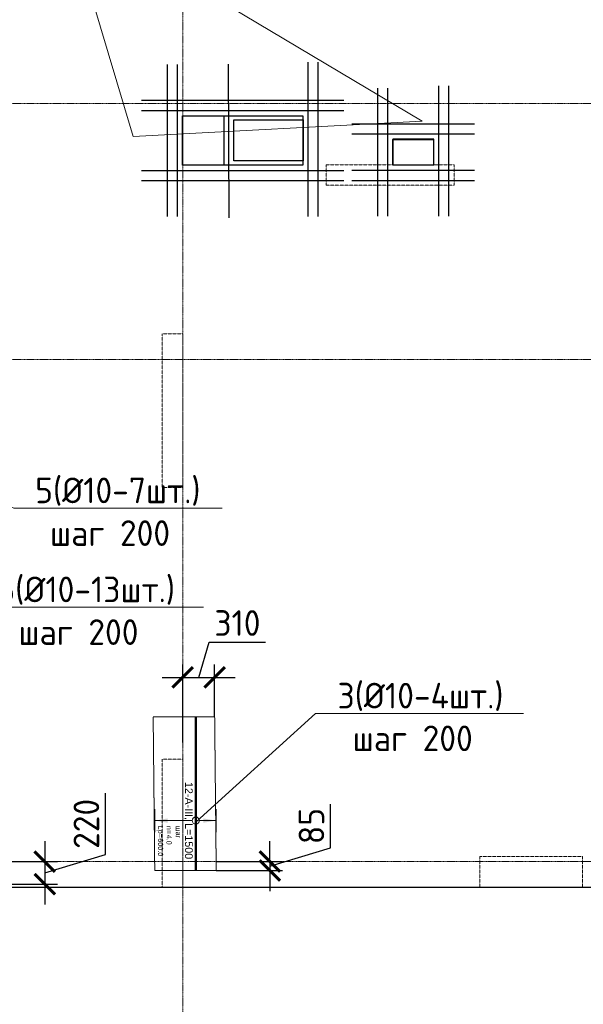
# Model space of a CAD drawing. Header units: millimetres. Extents: x -42044588 to 856694, y -806701 to 941911.
# Tile 992 of 1056: x -73230 to -67729, y -92117 to -82508. Entities that reach past the tile are written whole.
import ezdxf
from ezdxf import colors
from ezdxf.entities.mleader import LeaderData, LeaderLine
from ezdxf.enums import TextEntityAlignment as Align
from ezdxf.math import Vec2, Vec3

# ---------------------------------------------------------------- set-up
doc = ezdxf.new("R2010")
doc.units = ezdxf.units.MM
doc.set_wipeout_variables(frame=1)
for name, pattern in [('01 Штриховая _4 мм_', [6, 3.5, -2.5]), ('______5', [1100, 800, -100, 100, -100]), ('DASHED', [7, 5, -2, 0]), ('GOST2.303 4', [7, 5, -2, 0]), ('осевая', [50.8, 31.75, -6.35, 6.35, -6.35])]:
    doc.linetypes.add(name, pattern=pattern)
for name, color, linetype, lineweight in [('_0.25', 114, 'Continuous', 25), ('_0.5', 94, 'Continuous', 50), ('АрмСтер', 2, 'Continuous', 50), ('контур распр. стерхней', 2, 'GOST2.303 4', 20), ('Оси', 40, '______5', 18), ('Перекрытие ж_бетон', 1, 'Continuous', 30), ('подоснова', 151, 'Continuous', 5), ('РАЗМЕРЫ', 1, 'Continuous', 9)]:
    doc.layers.add(name, color=color, linetype=linetype, lineweight=lineweight)
doc.layers.add('АрмСтер_атрибуты', color=2, linetype='Continuous', lineweight=0, plot=False)
doc.layers.add('Колонна_ бетон', color=7, linetype='Continuous', lineweight=50, true_color=0xb4b496)
doc.styles.add('GOST-2.304_Type-B', font='GOST_Common.ttf')
doc.styles.get("Standard").update_dxf_attribs({"font": 'arial.ttf'})
doc.styles.add('Аннотативный', font='arial.ttf')
doc.styles.add('ГОСТ', font='GOST_Common.ttf')
doc.dimstyles.new('СПДС', dxfattribs={"dimscale": 100, "dimtxt": 2.5, "dimasz": 2, "dimexe": 1.25, "dimexo": 0, "dimtad": 1, "dimdec": 0, "dimrnd": 5, "dimtxsty": 'GOST-2.304_Type-B', "dimblk": 'ARCHTICK', "dimcen": 2.5, "dimdle": 2, "dimclrd": 1, "dimclre": 1, "dimclrt": 1, "dimadec": 0, "dimazin": 2, "dimtfac": 0.75, "dimtdec": 0, "dimtmove": 1, "dimatfit": 3, "dimfxl": 0, "dimtolj": 1, "dimarcsym": 0})

# ---------------------------------------------------------------- blocks, each defined once
blk = doc.blocks.new('оси2')
at = {"layer": 'Оси', "color": 16, "linetype": 'осевая', "lineweight": 0, "ltscale": 0.25, "transparency": 33554687}
for p, q in [((1010745.5, 3375.3), (1010745.5, -19317.6)), ((979200, -7292.9), (1032582.1, -7292.9)), ((979200, -9792.9), (1032582.1, -9792.9)), ((979200, -14692.9), (1032582.1, -14692.9))]:
    blk.add_line(p, q, dxfattribs=at)
blk = doc.blocks.new('подложка стн 1-го этажа')
at = {"layer": 'Колонна_ бетон', "color": 252, "linetype": 'DASHED', "lineweight": 0, "ltscale": 0.5, "true_color": 0x939598, "transparency": 33554687}
for p, q in [((36543.4, 16511.8, -200), (36543.4, 16311.8, -200)), ((36543.4, 16511.8, -200), (36543.4, 16511.8, -200)), ((36543.4, 16511.8, -200), (37793.4, 16511.8, -200)), ((37793.4, 16511.8, -200), (37793.4, 16311.8, -200)), ((37793.4, 16511.8, -200), (37793.4, 16511.8, -200)), ((36543.4, 16311.8, -200), (36543.4, 16311.8, -200)), ((36543.4, 16311.8, -200), (37793.4, 16311.8, -200)), ((37793.4, 16311.8, -200), (37793.4, 16311.8, -200)), ((35143.8, 14861.8, -200), (34943.8, 14861.8, -200)), ((34943.8, 13361.8, -200), (34943.8, 14861.8, -200)), ((34943.8, 14861.8, -200), (34943.8, 14861.8, -200)), ((35143.8, 14861.8, -200), (35143.8, 14861.8, -200)), ((35143.8, 14861.8, -200), (35143.8, 13361.8, -200)), ((34943.8, 13361.8, -200), (34943.8, 13361.8, -200)), ((35143.8, 13361.8, -200), (34943.8, 13361.8, -200)), ((35143.8, 13361.8, -200), (35143.8, 13361.8, -200)), ((35143.8, 10711.8, -200), (34943.8, 10711.8, -200)), ((34943.8, 10711.8, -200), (34943.8, 9461.8, -200)), ((35143.8, 10711.8, -200), (35143.8, 9461.8, -200)), ((38043.8, 9761.8, -200), (39043.8, 9761.8, -200)), ((38043.8, 9461.8, -200), (38043.8, 9761.8, -200)), ((39043.8, 9461.8, -200), (39043.8, 9761.8, -200)), ((35143.8, 9461.8, -200), (34943.8, 9461.8, -200)), ((38043.8, 9461.8, -200), (39043.8, 9461.8, -200))]:
    blk.add_line(p, q, dxfattribs=at)
blk = doc.blocks.new('_None')
blk = doc.blocks.new('*U2306')
at = {"layer": 'РАЗМЕРЫ'}
for p, q in [((112.5, 200), (-112.5, 200)), ((112.5, -400), (-112.5, -400))]:
    blk.add_line(p, q, dxfattribs=at)
at = {"layer": 'РАЗМЕРЫ', "ltscale": 15}
blk.add_line((0, -400), (0, 200), dxfattribs=at)
at = {"layer": 'РАЗМЕРЫ'}
for points in [[(0, 200), (20.9, 74.8), (-20.9, 74.8)], [(0, -400), (20.9, -274.8), (-20.9, -274.8)]]:
    blk.add_solid(points, dxfattribs=at)
at = {"layer": 'АрмСтер_атрибуты', "color": 215, "ltscale": 15, "style": 'Аннотативный'}
for s, p in [('шаг', (51.4, -194.2)), ('n=', (51.4, -285.1)), ('Lр=', (50.2, -367.8))]:
    blk.add_text(s, height=50, dxfattribs=at).set_placement(p)
at = {"layer": 'АрмСтер_атрибуты', "style": 'Аннотативный', "flags": 8}
blk.add_attdef('ПОЗ', (110, 29.6), '', height=75, dxfattribs=at)
at = {"layer": 'АрмСтер_атрибуты', "color": 215, "style": 'Аннотативный'}
for tag, p, flags in [('ШАГ', (190.9, -194.2), 10), ('КОЛ', (138, -285.1), 8), ('ШИРИНА', (172.9, -367.8), 8)]:
    blk.add_attdef(tag, p, '', height=50, dxfattribs=dict(at, flags=flags))
at = {"layer": 'АрмСтер_атрибуты', "flags": 9}
for tag, p in [('МАССА', (-1033.5, -1010.5)), ('ОБОЗНАЧЕНИЕ', (-1033.5, -1124.4))]:
    blk.add_attdef(tag, p, '', height=75, dxfattribs=at)
at = {"linetype": 'Continuous', "lineweight": 0}
blk.add_wipeout([(35, 0), (28.3, 20.6), (10.8, 33.3), (-10.8, 33.3), (-28.3, 20.6), (-35, 0), (-28.3, -20.6), (-10.8, -33.3), (10.8, -33.3), (28.3, -20.6)], dxfattribs=at)
at = {"color": 0, "linetype": 'ByBlock', "lineweight": -2, "ltscale": 100}
blk.add_line((-1012.5, 0), (487.5, 0), dxfattribs=at)
at = {"layer": 'РАЗМЕРЫ'}
blk.add_circle((0, 0), 35, dxfattribs=at)
at = {"layer": 'АрмСтер_атрибуты', "style": 'Аннотативный', "flags": 8}
blk.add_attdef('НАИМЕНОВАНИЕ', text='', height=75, dxfattribs=at).set_placement((0, -29.3), align=Align.TOP_CENTER)
blk = doc.blocks.new('_ArchTick')
at = {"color": 0, "linetype": 'ByBlock', "const_width": 0.15}
blk.add_lwpolyline([(-0.5, -0.5), (0.5, 0.5)], dxfattribs=at)
blk = doc.blocks.new('*D2614')
at = {"color": 1, "lineweight": -2, "transparency": 16777216}
for p, q in [((-71483, -88927.4), (-71379.9, -88583.7)), ((-71379.9, -88583.7), (-70829.9, -88583.7)), ((-71638.9, -89561.7), (-71638.9, -88802.4)), ((-71327.1, -89311.7), (-71327.1, -88802.4)), ((-71838.9, -88927.4), (-71127.1, -88927.4))]:
    blk.add_line(p, q, dxfattribs=at)
at = {"layer": 'DEFPOINTS', "color": 0, "transparency": 16777216}
for p in [(-71327.1, -88927.4), (-71327.1, -89311.7, 360), (-71638.9, -89561.7, 360)]:
    blk.add_point(p, dxfattribs=at)
at = {"color": 1, "lineweight": -2, "transparency": 16777216, "xscale": 200, "yscale": 200, "zscale": 200, "rotation": 180}
blk.add_blockref('_ArchTick', (-71638.9, -88927.4), dxfattribs=at)
at = {"color": 1, "lineweight": -2, "transparency": 16777216, "xscale": 200, "yscale": 200, "zscale": 200}
blk.add_blockref('_ArchTick', (-71327.1, -88927.4), dxfattribs=at)
at = {"color": 1, "lineweight": 0, "transparency": 16777216, "insert": (-71104.9, -88396.2), "char_height": 250, "attachment_point": 5, "style": 'GOST-2.304_Type-B'}
blk.add_mtext('\\A1;310', dxfattribs=at)
blk = doc.blocks.new('*D2615')
at = {"color": 1, "lineweight": -2, "transparency": 16777216}
for p, q in [((-70195.1, -90590.3), (-70195.1, -90165.3)), ((-70788.9, -90724.8), (-70788.9, -90524.8)), ((-70788.9, -90768.4), (-70195.1, -90590.3)), ((-71315.2, -90724.8), (-70663.9, -90724.8)), ((-70788.9, -90724.8), (-70788.9, -90811.9)), ((-70788.9, -90724.8), (-70788.9, -90811.9)), ((-71311.8, -90811.9), (-70663.9, -90811.9)), ((-70788.9, -90811.9), (-70788.9, -91011.9))]:
    blk.add_line(p, q, dxfattribs=at)
at = {"layer": 'DEFPOINTS', "color": 0, "transparency": 16777216}
for p in [(-71315.2, -90724.8, 360), (-71311.8, -90811.9, 360), (-70788.9, -90811.9)]:
    blk.add_point(p, dxfattribs=at)
at = {"color": 1, "lineweight": -2, "transparency": 16777216, "xscale": 200, "yscale": 200, "zscale": 200}
for p, rotation in [((-70788.9, -90724.8), 270), ((-70788.9, -90811.9), 90)]:
    blk.add_blockref('_ArchTick', p, dxfattribs=dict(at, rotation=rotation))
at = {"color": 1, "lineweight": 0, "transparency": 16777216, "insert": (-70382.6, -90377.8), "char_height": 250, "attachment_point": 5, "rotation": 90, "style": 'GOST-2.304_Type-B'}
blk.add_mtext('\\A1;85', dxfattribs=at)
blk = doc.blocks.new('*D2616')
at = {"color": 1, "lineweight": -2, "transparency": 16777216}
for p, q in [((-72391.4, -90656.7), (-72391.4, -90056.7)), ((-72985.2, -90524.8), (-72985.2, -91144.8)), ((-72985.2, -90834.8), (-72391.4, -90656.7)), ((-73479.7, -90724.8), (-72860.2, -90724.8)), ((-73479.7, -90944.8), (-72860.2, -90944.8))]:
    blk.add_line(p, q, dxfattribs=at)
at = {"layer": 'DEFPOINTS', "color": 0, "transparency": 16777216}
for p in [(-73479.7, -90724.8), (-73479.7, -90944.8), (-72985.2, -90944.8)]:
    blk.add_point(p, dxfattribs=at)
at = {"color": 1, "lineweight": -2, "transparency": 16777216, "xscale": 200, "yscale": 200, "zscale": 200}
for p, rotation in [((-72985.2, -90724.8), 90), ((-72985.2, -90944.8), 270)]:
    blk.add_blockref('_ArchTick', p, dxfattribs=dict(at, rotation=rotation))
at = {"color": 1, "lineweight": 0, "transparency": 16777216, "insert": (-72578.9, -90356.7), "char_height": 250, "attachment_point": 5, "rotation": 90, "style": 'GOST-2.304_Type-B'}
blk.add_mtext('\\A1;220', dxfattribs=at)
blk = doc.blocks.new('*U4606')
at = {"layer": '_0.25', "ltscale": 100}
blk.add_lwpolyline([(0, 482.3), (1176.1, 482.3), (1176.1, 0), (0, 0)], close=True, dxfattribs=at)
at = {"layer": '_0.5', "color": 7, "lineweight": 30, "ltscale": 100}
for p, q in [((-150, 982.3), (-150, -500)), ((-50, 982.3), (-50, -500)), ((1226.1, -500), (1226.1, 1006.9)), ((1326.1, -500), (1326.1, 1006.9)), ((1576.1, 632.3), (-400, 632.3)), ((1576.1, 532.3), (-400, 532.3)), ((-400, -50), (1576.1, -50)), ((-400, -150), (1576.1, -150))]:
    blk.add_line(p, q, dxfattribs=at)
blk = doc.blocks.new('*U4586')
at = {"layer": '_0.25', "ltscale": 100}
blk.add_lwpolyline([(0, 249.7), (399, 249.7), (399, 0), (0, 0)], close=True, dxfattribs=at)
at = {"layer": '_0.5', "color": 7, "lineweight": 30, "ltscale": 100}
for p, q in [((449, -500), (449, 774.3)), ((549, -500), (549, 774.3)), ((-150, 749.7), (-150, -500)), ((-50, 749.7), (-50, -500)), ((799, 399.7), (-400, 399.7)), ((799, 299.7), (-400, 299.7)), ((-400, -50), (799, -50)), ((-400, -150), (799, -150))]:
    blk.add_line(p, q, dxfattribs=at)
blk = doc.blocks.new('блочина')
at = {"layer": 'Перекрытие ж_бетон', "color": 4}
for points in [[(131112.8, 58157.7), (131112.8, 57677.7), (130712.8, 57677.6), (130712.8, 58157.6)], [(131212.9, 57719.6), (131212.9, 58119.6), (131886.9, 58119.6), (131886.9, 57719.6)], [(133162.7, 57679.6), (133162.7, 57929.6), (132762.7, 57929.6), (132762.7, 57679.6)]]:
    blk.add_lwpolyline(points, close=True, dxfattribs=at)

msp = doc.modelspace()

# ---------------------------------------------------------------- linework, layer by layer
at = {"lineweight": 30}
msp.add_line((-71195.047, -82941.439, -360), (-71189.942, -84442.375, -360), dxfattribs=at)
at = {"layer": 'контур распр. стерхней', "linetype": '01 Штриховая _4 мм_', "elevation": 360}
msp.add_lwpolyline([(-71911.769, -90811.935), (-71927.057, -89311.674), (-71327.057, -89311.683), (-71311.769, -90811.944)], close=True, dxfattribs=at)

# ---------------------------------------------------------------- block references
at = {"lineweight": 30}
msp.add_blockref('оси2', (-1082384.411, -76031.932), dxfattribs=at)
msp.add_blockref('подложка стн 1-го этажа', (-106782.782, -100436.608, 560))
at = {"ltscale": 100}
for name, p in [('*U4606', (-71641.532, -83929.071)), ('*U4586', (-69589.494, -83926.707))]:
    msp.add_blockref(name, p, dxfattribs=at)

# ---------------------------------------------------------------- dimensions: what is measured, and where the dimension line sits
at = {"lineweight": 0}
dim = msp.add_linear_dim(base=(-72985.197, -90944.813), p1=(-73479.707, -90724.813), p2=(-73479.707, -90944.813), angle=90, dimstyle='СПДС', override={"dimrnd": 5}, dxfattribs=at)
dim.commit()
dim.dimension.update_dxf_attribs({"geometry": '*D2616', "text_midpoint": (-72578.947, -90594.188)})

# ---------------------------------------------------------------- leaders
at = {"layer": 'подоснова', "color": 2, "ltscale": 0.3}
ml = msp.add_multileader_mtext('Standard', dxfattribs=at)
ml.set_content('1 %%C12  А500С', color=2, style='GOST-2.304_Type-B')
ml.set_leader_properties(color=256, linetype='ByLayer', lineweight=15)
ml.set_arrow_properties(name='NONE')
ml.build(insert=Vec2(0, 0))
ml.multileader.update_dxf_attribs({"text_left_attachment_type": 6, "text_right_attachment_type": 6, "dogleg_length": 0.1, "arrow_head_size": 18})
ctx = ml.context
ctx.base_point, ctx.char_height, ctx.arrow_head_size, ctx.landing_gap_size, ctx.plane_origin = Vec3(-81365.488, -77390.148, 720), 250, 18, 20, Vec3(-90341.074, -76241.722, 720)
ctx.left_attachment, ctx.right_attachment, ctx.text_align_type = 6, 6, 1
notes = []
notes.append((ctx, [(1, (1, 1, 0), (-79543.57, -77390.148, 720), (-1, 0), 0.1, [(6, [(-80492.777, -81098.019, 720), (-84468.021, -80523.14, 720), (-85519.672, -78810.73, 720)], 0, []), (3, [(-72968.312, -80816.671, 720), (-72123.921, -83648.909, 720), (-69302.258, -83499.979, 720), (-79543.67, -77390.148, 720), (-66839.938, -78656.112, 720)], 0, [])])]))
ctx.mtext.insert, ctx.mtext.alignment, ctx.mtext.flow_direction = Vec3(-80454.579, -77090.148, 720), 2, 5
ml = msp.add_multileader_mtext('Standard', dxfattribs=at)
ml.set_content(' 5(%%C10-7шт.)\\Pшаг 200', color=2, style='GOST-2.304_Type-B')
ml.set_leader_properties(color=256, linetype='ByLayer', lineweight=15)
ml.set_arrow_properties(name='NONE')
ml.build(insert=Vec2(0, 0))
ml.multileader.update_dxf_attribs({"text_left_attachment_type": 6, "text_right_attachment_type": 6, "dogleg_length": 0.1, "arrow_head_size": 18})
ctx = ml.context
ctx.base_point, ctx.char_height, ctx.arrow_head_size, ctx.landing_gap_size, ctx.plane_origin = Vec3(-73285.637, -87276.98), 250, 18, 20, Vec3(-82250.935, -82337.034)
ctx.left_attachment, ctx.right_attachment, ctx.text_align_type = 6, 6, 1
notes.append((ctx, [(0, (1, 1, 0), (-73285.737, -87276.98), (1, 0), 0.1, [(0, [(-75186.474, -86444.797)], 0, [])])]))
ctx.mtext.insert, ctx.mtext.alignment, ctx.mtext.flow_direction = Vec3(-72347.834, -86976.98), 2, 5
ml = msp.add_multileader_mtext('Standard', dxfattribs=at)
ml.set_content(' 6(%%C10-13шт.)\\Pшаг 200', color=2, style='GOST-2.304_Type-B')
ml.set_leader_properties(color=256, linetype='ByLayer', lineweight=15)
ml.set_arrow_properties(name='NONE')
ml.build(insert=Vec2(0, 0))
ml.multileader.update_dxf_attribs({"text_left_attachment_type": 6, "text_right_attachment_type": 6, "dogleg_length": 0.1, "arrow_head_size": 18})
ctx = ml.context
ctx.base_point, ctx.char_height, ctx.arrow_head_size, ctx.landing_gap_size, ctx.plane_origin = Vec3(-73656.629, -88243.243), 250, 18, 20, Vec3(-81466.996, -84491.625)
ctx.left_attachment, ctx.right_attachment, ctx.text_align_type = 6, 6, 1
notes.append((ctx, [(0, (1, 1, 0), (-73656.729, -88243.243), (1, 0), 0.1, [(0, [(-74961.75, -89371.716)], 0, [])])]))
ctx.mtext.insert, ctx.mtext.alignment, ctx.mtext.flow_direction = Vec3(-72656.326, -87943.243), 2, 5
for ctx, leaders in notes:
    for number, flags, end, landing, length, lines in leaders:
        leader = LeaderData()
        leader.index, (leader.has_last_leader_line, leader.has_dogleg_vector, leader.attachment_direction) = number, flags
        leader.last_leader_point, leader.dogleg_vector, leader.dogleg_length = Vec3(end), Vec3(landing), length
        for number, points, colour, breaks in lines:
            line = LeaderLine()
            line.index, line.vertices, line.color, line.breaks = number, Vec3.list(points), colors.encode_raw_color(colour), breaks
            leader.lines.append(line)
        ctx.leaders.append(leader)

# ---------------------------------------------------------------- next in the draw order: block references
at = {"layer": 'АрмСтер', "ltscale": 15}
ref = msp.add_blockref('*U2306', (-71511.769, -90324.443, 360), dxfattribs=dict(at, rotation=270))
ref.add_attrib('НАИМЕНОВАНИЕ', '12-A-III, L=1500', dxfattribs={"layer": 'АрмСтер_атрибуты', "height": 75, "rotation": 270, "style": 'Аннотативный', "flags": 8}).set_placement((-71541.108, -90324.443, 360), align=Align.TOP_CENTER)
ref.add_attrib('КОЛ', '4.0', (-71796.894, -90462.492, 360), dxfattribs={"layer": 'АрмСтер_атрибуты', "color": 215, "height": 50, "rotation": 270, "style": 'Аннотативный', "flags": 8})
ref.add_attrib('ШИРИНА', '600.0', (-71879.568, -90497.328, 360), dxfattribs={"layer": 'АрмСтер_атрибуты', "color": 215, "height": 50, "rotation": 270, "style": 'Аннотативный', "flags": 8})

# ---------------------------------------------------------------- next in the draw order: linework, layer by layer
at = {"layer": 'Перекрытие ж_бетон', "elevation": 360}
msp.add_lwpolyline([(-98988.988, -90974.813), (-94888.988, -90974.818), (-94888.988, -90974.813), (-58088.988, -90974.813), (-58088.988, -90974.813), (-51688.988, -90974.813), (-51688.987, -74074.814), (-98988.859, -74074.814), (-98988.988, -88074.813), (-98988.988, -88074.813), (-98988.991, -90974.813)], dxfattribs=at)

# ---------------------------------------------------------------- next in the draw order: block references
msp.add_blockref('блочина', (-202351.583, -141604.692))

# ---------------------------------------------------------------- next in the draw order: texts
at = {"ltscale": 100, "insert": (-133805.873, -87600.547), "char_height": 250, "attachment_point": 1, "style": 'ГОСТ'}
msp.add_mtext_dynamic_manual_height_columns('\\pi1250,t1750;1.^IПроизводство работ вести в строгом соответствии с требованиями СП 70.13330.2012 "Несущие и ограждающие конструкции" и проектом производства работ.{\\H1.83333x; }\\P2.^IПеред бетонированием арматуру и основание, на которую укладывается бетонная смесь, очистить от {\\H1.55556x; }ржавчины и грязи. {\\H1.64815x; }\\P3.^IБетонирование вести слоем на всю толщину  плит. Захватки при бетонировании должны быть отсечены {\\H1.61728x; }вертикальными швами. Бетон применять класса В25. Заполнителем для бетона служит щебень твердых пород, {\\H1.62757x; }наибольшая фракция щебня не должна превышать 40мм.{\\H1.62414x; }\\P4.^IВ процессе бетонирования обеспечить соблюдение защитных слоев и мест положения рабочей арматуры {\\H1.62529x; }согласно проекту. Материал фиксаторов для нижней арматуры фундаментных плит выбирается проектом производства {\\H1.6249x; }работ, исходя из конкретных возможностей строительной организации.{\\H1.62503x; }\\P5.^IПроектом принято соединение рабочих стержней арматуры монолитной плиты внахлестку (без сварки). {\\H1.72499x; }\\P6.^IСварные арматурные каркасы изготовить на заводе-изготовители. {\\H1.67917x; }\\P7.^IКрестообразные соединения стержней арматуры 1-го и 2-го рядов, а также 3-го и 4-го рядов между собой {\\H1.60694x; }выполнить вязкой отожженной проволокой диаметром 2,0-3,0 мм. Допускается применение специальных соединительных {\\H1.63102x; }элементов - пластмассовых или проволочных фиксаторов. Соединение арматуры допускается предусматривать не во всех {\\H1.62299x; }местах пересечения стержней арматуры. При этом должны быть связаны вязальной проволокой все пересечения стержней {\\H1.62567x; }в 2-х крайних рядах по периметру плит, остальные узлы могут быть соединены через узел в шахматном порядке (схему {\\H1.72478x; }вязки стержней см. на данном листе).{\\H1.77924x; }', width=18954.38214, gutter_width=12.5, heights=[0], dxfattribs=at)

# ---------------------------------------------------------------- next in the draw order: dimensions: what is measured, and where the dimension line sits
at = {"lineweight": 0}
dim = msp.add_linear_dim(base=(-71327.057, -88927.428), p1=(-71638.894, -89561.678, 360), p2=(-71327.057, -89311.683, 360), dimstyle='СПДС', override={"dimrnd": 5}, dxfattribs=at)
dim.commit()
dim.dimension.update_dxf_attribs({"geometry": '*D2614', "text_midpoint": (-71317.351, -88396.178)})
dim = msp.add_linear_dim(base=(-70788.863, -90811.944), p1=(-71315.204, -90724.813, 360), p2=(-71311.769, -90811.944, 360), angle=90, dimstyle='СПДС', override={"dimrnd": 5}, dxfattribs=at)
dim.commit()
dim.dimension.update_dxf_attribs({"geometry": '*D2615', "text_midpoint": (-70382.613, -90527.754)})

# ---------------------------------------------------------------- next in the draw order: leaders
at = {"layer": 'подоснова', "color": 2, "ltscale": 0.3}
ml = msp.add_multileader_mtext('Standard', dxfattribs=at)
ml.set_content(' 3(%%C10-4шт.)\\Pшаг 200', color=2, style='GOST-2.304_Type-B')
ml.set_leader_properties(color=256, linetype='ByLayer', lineweight=15)
ml.set_arrow_properties(name='NONE')
ml.build(insert=Vec2(0, 0))
ml.multileader.update_dxf_attribs({"text_left_attachment_type": 6, "text_right_attachment_type": 6, "dogleg_length": 0.1, "arrow_head_size": 18})
ctx = ml.context
ctx.base_point, ctx.char_height, ctx.arrow_head_size, ctx.landing_gap_size, ctx.plane_origin = Vec3(-70344.377, -89280.03), 250, 18, 20, Vec3(-79309.675, -85829.724)
ctx.left_attachment, ctx.right_attachment, ctx.text_align_type = 6, 6, 1
notes = []
notes.append((ctx, [(0, (1, 1, 0), (-70344.477, -89280.03), (1, 0), 0.1, [(0, [(-71505.199, -90333.611)], 0, [])])]))
ctx.mtext.insert, ctx.mtext.alignment, ctx.mtext.flow_direction = Vec3(-69394.074, -88980.03), 2, 5
for ctx, leaders in notes:
    for number, flags, end, landing, length, lines in leaders:
        leader = LeaderData()
        leader.index, (leader.has_last_leader_line, leader.has_dogleg_vector, leader.attachment_direction) = number, flags
        leader.last_leader_point, leader.dogleg_vector, leader.dogleg_length = Vec3(end), Vec3(landing), length
        for number, points, colour, breaks in lines:
            line = LeaderLine()
            line.index, line.vertices, line.color, line.breaks = number, Vec3.list(points), colors.encode_raw_color(colour), breaks
            leader.lines.append(line)
        ctx.leaders.append(leader)

doc.saveas('drawing.dxf')
